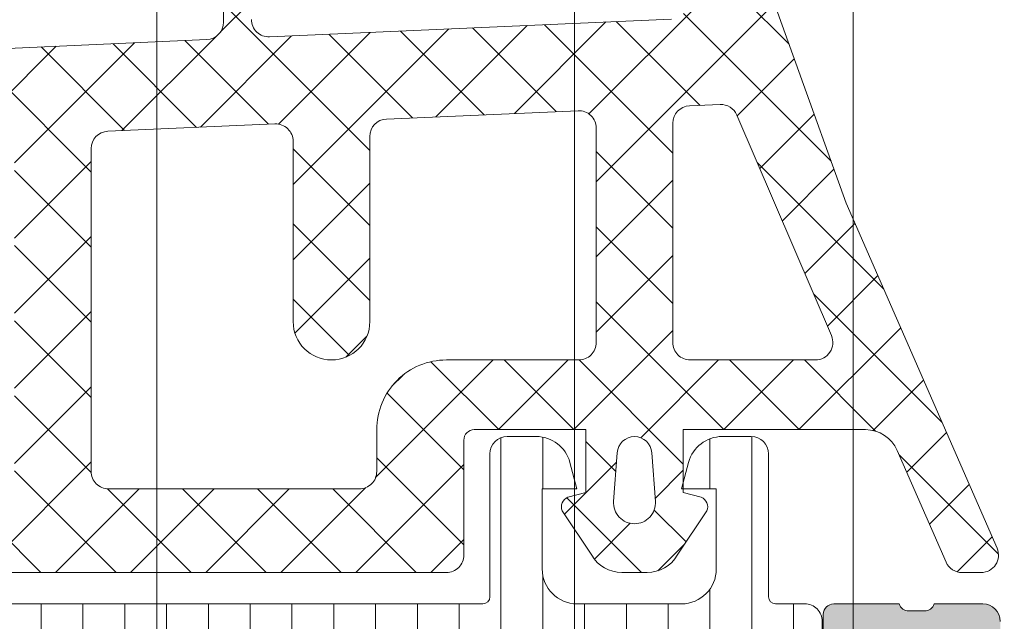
# Model space of a CAD drawing. Header units: millimetres. Extents: x 213386 to 506888, y 183055 to 450952.
# Tile 399 of 656: x 399566 to 399594, y 296810 to 296827. Entities that reach past the tile are written whole.
import ezdxf

# ---------------------------------------------------------------- set-up
doc = ezdxf.new("R2010")
doc.units = ezdxf.units.MM
doc.layers.add('FASÁDA DETAILNÍ', color=255, linetype='Continuous', lineweight=0)

msp = doc.modelspace()

# ---------------------------------------------------------------- hatches: boundary and pattern name
at = {"layer": 'FASÁDA DETAILNÍ'}
h = msp.add_hatch(color=256, dxfattribs=at)
edge = h.paths.add_edge_path()
edge.add_arc((399603.9562517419, 296855.205550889), 0.5000674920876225, 0.007732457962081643, 89.99226754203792)
edge.add_line((399603.9563192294, 296855.7056183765), (399599.9563192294, 296855.7056183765))
edge.add_arc((399599.9563867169, 296855.205550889), 0.5000674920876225, 90.00773245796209, 179.9922675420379)
edge.add_line((399599.4563192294, 296855.2056183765), (399599.4563192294, 296853.9055695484))
edge.add_arc((399599.9563561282, 296853.9056064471), 0.5000369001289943, 180.0042279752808, 269.9957720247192)
edge.add_line((399599.9563192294, 296853.4055695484), (399600.4563192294, 296853.4055695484))
edge.add_line((399600.4563192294, 296853.4055695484), (399600.4563192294, 296854.4055695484))
edge.add_line((399600.4563192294, 296854.4055695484), (399601.9563192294, 296854.4055695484))
edge.add_arc((399601.9563562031, 296853.4056065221), 0.9999630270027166, -0.0021185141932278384, 90.00211851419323, ccw=False)
edge.add_line((399602.9563192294, 296853.4055695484), (399602.9563192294, 296849.4055695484))
edge.add_arc((399601.9562423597, 296849.4056464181), 1.000076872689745, 270.00440397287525, 359.9955960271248, ccw=False)
edge.add_line((399601.9563192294, 296848.4055695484), (399600.4563192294, 296848.4055695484))
edge.add_line((399600.4563192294, 296848.4055695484), (399600.4563192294, 296849.4055695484))
edge.add_line((399600.4563192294, 296849.4055695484), (399599.9563192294, 296849.4055695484))
edge.add_arc((399599.9562617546, 296848.9056270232), 0.4999425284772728, 89.99341311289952, 180.0065868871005)
edge.add_line((399599.4563192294, 296848.9055695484), (399599.4563192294, 296846.1055817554))
edge.add_arc((399599.9563192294, 296846.1055817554), 0.5, 180, 270)
edge.add_line((399599.9563192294, 296845.6055817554), (399600.1563192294, 296845.6055817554))
edge.add_arc((399600.1563192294, 296846.1055817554), 0.5, 270, 360)
edge.add_line((399600.6563192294, 296846.1055817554), (399600.6563192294, 296846.6055817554))
edge.add_arc((399601.1563543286, 296846.6055466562), 0.5000351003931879, 90.00402178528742, 179.9959782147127, ccw=False)
edge.add_line((399601.1563192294, 296847.1055817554), (399601.9563222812, 296847.1055817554))
edge.add_arc((399601.9563057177, 296846.6055651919), 0.5000165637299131, 0.0018979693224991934, 89.99810203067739, ccw=False)
edge.add_line((399602.4563222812, 296846.6055817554), (399602.4563222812, 296815.305587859))
edge.add_line((399602.4563222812, 296815.305587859), (399602.0239256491, 296809.2671302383))
edge.add_arc((399601.0247059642, 296809.3055862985), 0.9999594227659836, 270, 357.7959971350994, ccw=False)
edge.add_line((399601.0247059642, 296808.3056268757), (399594.3562537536, 296808.3056268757))
edge.add_arc((399594.3562537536, 296808.8056268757), 0.5, 180, 270, ccw=False)
edge.add_line((399593.8562537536, 296808.8056268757), (399593.8562537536, 296809.7056268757))
edge.add_arc((399593.3562537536, 296809.7056268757), 0.5, 0, 90)
edge.add_line((399593.3562537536, 296810.2056268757), (399591.9562522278, 296810.2056268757))
edge.add_arc((399591.6887316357, 296810.2844633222), 0.2788950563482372, 268.83541063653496, 343.58012358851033, ccw=False)
edge.add_line((399591.6830632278, 296810.0056258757), (399591.2294692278, 296810.0056258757))
edge.add_arc((399591.2238085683, 296810.2844939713), 0.2789255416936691, 196.424594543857, 271.16287006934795, ccw=False)
edge.add_line((399590.9562652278, 296810.2056268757), (399589.0762542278, 296810.2056268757))
edge.add_arc((399589.0762542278, 296809.9056268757), 0.2999999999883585, 90, 180)
edge.add_line((399588.7762542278, 296809.9056268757), (399588.7762542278, 296808.9256525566))
edge.add_arc((399589.0762542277, 296808.9256525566), 0.2999999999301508, 180, 270.0000000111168)
edge.add_line((399589.0762542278, 296808.6256525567), (399591.8362522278, 296808.6256525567))
edge.add_arc((399591.8362522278, 296808.5056525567), 0.1199999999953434, 0, 90, ccw=False)
edge.add_line((399591.9562522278, 296808.5056525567), (399591.9562522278, 296804.2056268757))
edge.add_arc((399591.4562522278, 296804.2056268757), 0.5, -90, 0, ccw=False)
edge.add_line((399591.4562522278, 296803.7056268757), (399590.7562522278, 296803.7056268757))
edge.add_line((399590.7562522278, 296803.7056268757), (399588.3634319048, 296805.0871223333))
edge.add_arc((399588.2943720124, 296804.9675070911), 0.1381197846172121, 59.99999999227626, 180.0000000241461)
edge.add_line((399588.1562522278, 296804.967507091), (399588.1562522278, 296801.2056268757))
edge.add_arc((399586.1562522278, 296801.2056268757), 2, -90, 0, ccw=False)
edge.add_line((399586.1562522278, 296799.2056268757), (399585.5882568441, 296799.2056268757))
edge.add_arc((399585.5882568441, 296798.7056268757), 0.5, 90, 124.4790717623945)
edge.add_arc((399588.135730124, 296794.9961282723), 4.999999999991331, 124.4790717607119, 174.6507719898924)
edge.add_arc((399583.2943788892, 296795.4437466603), 0.1381197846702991, 172.2975624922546, 299.9999999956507)
edge.add_line((399583.3634387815, 296795.324131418), (399585.7562591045, 296796.7056268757))
edge.add_line((399585.7562591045, 296796.7056268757), (399586.4562591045, 296796.7056268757))
edge.add_arc((399586.4562591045, 296796.2056268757), 0.5, 0, 90, ccw=False)
edge.add_line((399586.9562591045, 296796.2056268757), (399586.9562591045, 296791.9056011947))
edge.add_arc((399586.8362591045, 296791.9056011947), 0.1199999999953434, -90, 0, ccw=False)
edge.add_line((399586.8362591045, 296791.7856011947), (399584.0762611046, 296791.7856011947))
edge.add_arc((399584.0762611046, 296791.4856011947), 0.3000000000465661, 90, 179.9999999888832)
edge.add_line((399583.7762611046, 296791.4856011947), (399583.7762611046, 296790.5056268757))
edge.add_arc((399584.0762611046, 296790.5056268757), 0.2999999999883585, 180, 270)
edge.add_line((399584.0762611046, 296790.2056268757), (399585.9562721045, 296790.2056268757))
edge.add_arc((399586.223815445, 296790.12675978), 0.2789255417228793, 88.83712991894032, 163.5754054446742, ccw=False)
edge.add_line((399586.2294761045, 296790.4056278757), (399586.6830701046, 296790.4056278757))
edge.add_arc((399586.6887385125, 296790.1267904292), 0.2788950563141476, 16.41987641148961, 91.16458936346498, ccw=False)
edge.add_line((399586.9562591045, 296790.2056268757), (399589.9563175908, 296790.2056268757))
edge.add_line((399589.9563175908, 296790.2056268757), (399590.6564204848, 296790.9056992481))
edge.add_line((399590.6564204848, 296790.9056992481), (399590.6564204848, 296791.5057053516))
edge.add_line((399590.6564204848, 296791.5057053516), (399589.0564143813, 296791.5057053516))
edge.add_arc((399589.0564238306, 296792.0057148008), 0.5000094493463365, 180.0010827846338, 269.9989172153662, ccw=False)
edge.add_line((399588.5564143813, 296792.0057053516), (399588.5564143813, 296792.4011334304))
edge.add_arc((399589.0564143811, 296792.4011334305), 0.499999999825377, 165.000000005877, 180.0000000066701, ccw=False)
edge.add_line((399588.5734514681, 296792.5305429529), (399588.9576602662, 296793.9644297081))
edge.add_arc((399589.9235860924, 296793.7056106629), 0.9999999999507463, 89.99999999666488, 164.9999999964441, ccw=False)
edge.add_line((399589.9235860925, 296794.7056106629), (399595.6564082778, 296794.7056106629))
edge.add_line((399595.6564082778, 296794.7056106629), (399595.6564082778, 296791.5057053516))
edge.add_line((399595.6564082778, 296791.5057053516), (399594.8564204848, 296791.5057053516))
edge.add_line((399594.8564204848, 296791.5057053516), (399594.8564204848, 296790.9056992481))
edge.add_line((399594.8564204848, 296790.9056992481), (399596.0688533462, 296790.2057175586))
edge.add_line((399596.0688533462, 296790.2057175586), (399597.1564082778, 296790.2057175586))
edge.add_line((399597.1564082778, 296790.2057175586), (399597.1564082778, 296805.2056268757))
edge.add_arc((399597.6564082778, 296805.2056268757), 0.5, 90, 180, ccw=False)
edge.add_line((399597.6564082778, 296805.7056268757), (399603.4563192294, 296805.7056268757))
edge.add_arc((399603.4563192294, 296806.7056268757), 1, 270, 360)
edge.add_line((399604.4563192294, 296806.7056268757), (399604.4563192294, 296855.2056183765))
edge = h.paths.add_edge_path(flags=16)
edge.add_line((399594.8564204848, 296796.305610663), (399590.4564204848, 296796.305610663))
edge.add_arc((399590.4564204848, 296796.805610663), 0.5, 180, 270, ccw=False)
edge.add_line((399589.9564204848, 296796.805610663), (399589.9564204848, 296801.2056106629))
edge.add_arc((399590.4564204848, 296801.2056106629), 0.5, 90, 180, ccw=False)
edge.add_line((399590.4564204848, 296801.7056106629), (399594.8564204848, 296801.7056106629))
edge.add_arc((399594.8564204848, 296801.2056106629), 0.5, 0, 90, ccw=False)
edge.add_line((399595.3564204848, 296801.2056106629), (399595.3564204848, 296796.805610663))
edge.add_arc((399594.8564204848, 296796.805610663), 0.5, -90, 0, ccw=False)
h = msp.add_hatch(dxfattribs=at)
h.set_pattern_fill('ANSI37', color=256, scale=0.48, angle=180, style=0)
h.set_pattern_definition([(225, (399579.4563192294, 296815.2056183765), (1.077630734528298, -1.077630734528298), []), (315, (399579.4563192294, 296815.2056183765), (1.077630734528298, 1.077630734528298), [])])
edge = h.paths.add_edge_path(flags=16)
edge.add_line((399582.8575962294, 296814.5413243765), (399582.7578522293, 296813.1484703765))
edge.add_arc((399583.3563191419, 296813.1056128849), 0.5999995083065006, 175.9039194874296, 270.0000083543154)
edge.add_arc((399583.3563193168, 296813.1056128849), 0.5999995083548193, 269.9999916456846, 364.0960805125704)
edge.add_line((399583.9547862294, 296813.1484703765), (399583.8550422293, 296814.5413243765))
edge.add_arc((399583.3563192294, 296814.5056099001), 0.5000001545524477, 4.09606439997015, 175.9039356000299)
edge = h.paths.add_edge_path(flags=16)
edge.add_arc((399584.9563158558, 296817.705618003), 0.4999996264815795, 179.9999571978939, 270.0000428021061)
edge.add_line((399584.9563162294, 296817.2056183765), (399588.5500012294, 296817.2056183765))
edge.add_arc((399588.5500012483, 296817.7056187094), 0.5000003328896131, 269.9999978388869, 383.2180266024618)
edge.add_line((399589.0095072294, 296817.9027343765), (399586.2936292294, 296824.2338363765))
edge.add_arc((399585.8341238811, 296824.0367204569), 0.4999998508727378, 23.21808178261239, 92.50011063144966)
edge.add_line((399585.8123132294, 296824.5362443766), (399584.9345062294, 296824.4979183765))
edge.add_arc((399584.9563157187, 296823.998394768), 0.4999994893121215, 92.49997911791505, 180.0000448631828)
edge.add_line((399584.4563162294, 296823.9983943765), (399584.4563162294, 296817.7056183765))
edge = h.paths.add_edge_path(flags=16)
edge.add_line((399559.4023972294, 296823.1137803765), (399555.2537272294, 296814.2169273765))
edge.add_arc((399555.7068809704, 296814.0056182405), 0.4999998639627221, 154.9999920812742, 270.0000296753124)
edge.add_line((399555.7068812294, 296813.5056183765), (399565.0563162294, 296813.5056183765))
edge.add_arc((399565.0563166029, 296814.005618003), 0.4999996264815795, 269.9999571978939, 360.0000428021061)
edge.add_line((399565.5563162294, 296814.0056183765), (399565.5563162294, 296823.1295413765))
edge.add_arc((399565.0563161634, 296823.1295412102), 0.5000000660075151, 1.904982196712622e-05, 92.50002723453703)
edge.add_line((399565.0345062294, 296823.6290653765), (399559.8337422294, 296823.4019953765))
edge.add_arc((399559.8555519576, 296822.9024699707), 0.5000012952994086, 92.4999974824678, 154.999908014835)
edge = h.paths.add_edge_path(flags=16)
edge.add_arc((399568.2563158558, 296814.005618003), 0.4999996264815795, 179.9999571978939, 270.0000428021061)
edge.add_line((399568.2563162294, 296813.5056183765), (399575.4563162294, 296813.5056183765))
edge.add_arc((399575.4563166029, 296814.005618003), 0.4999996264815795, 269.9999571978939, 360.0000428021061)
edge.add_line((399575.9563162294, 296814.0056183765), (399575.9563162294, 296815.2056183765))
edge.add_arc((399577.9563147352, 296815.2056198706), 1.99999850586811, 89.99995719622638, 180.0000428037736, ccw=False)
edge.add_line((399577.9563162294, 296817.2056183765), (399581.7563162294, 296817.2056183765))
edge.add_arc((399581.7563166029, 296817.705618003), 0.4999996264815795, 269.9999571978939, 360.0000428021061)
edge.add_line((399582.2563162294, 296817.7056183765), (399582.2563162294, 296823.8586793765))
edge.add_arc((399581.7563161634, 296823.8586792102), 0.5000000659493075, 1.905649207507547e-05, 92.5000272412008)
edge.add_line((399581.7345062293, 296824.3582033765), (399576.2345062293, 296824.1180683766))
edge.add_arc((399576.2563157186, 296823.618544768), 0.4999994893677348, 92.49997911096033, 180.0000448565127)
edge.add_line((399575.7563162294, 296823.6185443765), (399575.7563162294, 296818.3056183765))
edge.add_arc((399574.6563162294, 296818.3056183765), 1.099999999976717, -180, 0, ccw=False)
edge.add_line((399573.5563162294, 296818.3056183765), (399573.5563162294, 296823.4788293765))
edge.add_arc((399573.0563161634, 296823.4788292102), 0.5000000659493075, 1.905649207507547e-05, 92.5000272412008)
edge.add_line((399573.0345062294, 296823.9783533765), (399568.2345062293, 296823.7687803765))
edge.add_arc((399568.2563157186, 296823.269256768), 0.4999994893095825, 92.49997911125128, 180.0000448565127)
edge.add_line((399567.7563162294, 296823.2692563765), (399567.7563162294, 296814.0056183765))
edge = h.paths.add_edge_path()
edge.add_line((399553.0432632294, 296815.3920753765), (399557.1411122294, 296824.1799413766))
edge.add_ellipse((399559.8600375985, 296822.9120838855), major_axis=(-3.000002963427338, 0), ratio=1, start_angle=272.5000588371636, end_angle=334.9999693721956, ccw=False)
edge.add_line((399559.7291762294, 296825.9092313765), (399560.3781262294, 296825.9375653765))
edge.add_ellipse((399560.35631674, 296826.4370889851), major_axis=(-0.4999994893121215, 0), ratio=1, start_angle=92.49997911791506, end_angle=180.0000448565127)
edge.add_line((399560.8563162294, 296826.4370893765), (399560.8563162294, 296827.4056183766))
edge.add_ellipse((399560.9563161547, 296827.4056184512), major_axis=(-0.09999992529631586, 0), ratio=1, start_angle=-90.00004278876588, end_angle=4.278876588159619e-05, ccw=False)
edge.add_line((399560.9563162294, 296827.5056183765), (399561.5563162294, 296827.5056183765))
edge.add_ellipse((399561.5563163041, 296827.4056184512), major_axis=(-0.09999992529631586, 0), ratio=1, start_angle=179.9999572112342, end_angle=270.0000427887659, ccw=False)
edge.add_line((399561.6563162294, 296827.4056183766), (399561.6563162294, 296826.5025803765))
edge.add_ellipse((399562.1563162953, 296826.5025805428), major_axis=(-0.5000000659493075, 0), ratio=1, start_angle=1.905649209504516e-05, end_angle=92.50002724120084)
edge.add_line((399562.1781262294, 296826.0030563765), (399571.0784202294, 296826.3968943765))
edge.add_ellipse((399571.0563161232, 296826.8964056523), major_axis=(-0.5000001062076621, 0), ratio=1, start_angle=92.53376922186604, end_angle=180.0000829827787)
edge.add_line((399571.5563162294, 296826.8964063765), (399571.5563162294, 296827.5056183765))
edge.add_ellipse((399571.6563161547, 296827.5056184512), major_axis=(-0.09999992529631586, 0), ratio=1, start_angle=-90.00004278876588, end_angle=4.278876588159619e-05, ccw=False)
edge.add_line((399571.6563162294, 296827.6056183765), (399572.2563162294, 296827.6056183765))
edge.add_ellipse((399572.2563163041, 296827.5056184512), major_axis=(-0.0999999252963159, 0), ratio=1, start_angle=179.9999572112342, end_angle=270.0000428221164, ccw=False)
edge.add_line((399572.3563162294, 296827.5056183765), (399572.3563162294, 296826.9760563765))
edge.add_ellipse((399572.8563167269, 296826.9760560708), major_axis=(-0.5000004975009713, 0), ratio=1, start_angle=-3.503803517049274e-05, end_angle=92.53369799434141)
edge.add_line((399572.8784202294, 296826.4765443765), (399584.4186452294, 296826.9872003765))
edge.add_ellipse((399584.3968356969, 296827.4867249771), major_axis=(-0.50000048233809, 0), ratio=1, start_angle=92.49997909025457, end_angle=183.2170573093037)
edge.add_line((399584.8960482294, 296827.5147843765), (399584.6074852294, 296832.6485273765))
edge.add_ellipse((399584.1970672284, 296832.532971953), major_axis=(-0.4263754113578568, 0), ratio=1, start_angle=195.7248544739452, end_angle=339.2410276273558)
edge.add_line((399583.7983722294, 296832.6840953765), (399583.7996122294, 296832.4514923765))
edge.add_line((399583.7996122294, 296832.4514923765), (399584.0977502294, 296830.5689133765))
edge.add_line((399584.0977502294, 296830.5689133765), (399583.6973242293, 296827.7196283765))
edge.add_ellipse((399583.4002436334, 296827.7613789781), major_axis=(-0.2999999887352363, 0), ratio=1, start_angle=55.402253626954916, end_angle=172.0002559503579, ccw=False)
edge.add_ellipse((399584.9333570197, 296829.9839500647), major_axis=(-3.000047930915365, 0), ratio=1, start_angle=-18.008424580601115, end_angle=55.40235871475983, ccw=False)
edge.add_line((399582.0802782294, 296830.9114353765), (399582.7138542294, 296833.1663263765))
edge.add_ellipse((399583.4890667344, 296833.005396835), major_axis=(-0.791740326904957, 0), ratio=1, start_angle=276.79834625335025, end_angle=348.2723102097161, ccw=False)
edge.add_line((399583.3953442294, 296833.7915703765), (399584.4535542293, 296833.7927913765))
edge.add_ellipse((399584.3244299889, 296832.6137051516), major_axis=(-1.18613548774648, 0), ratio=1, start_angle=198.6555764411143, end_angle=263.7503218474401, ccw=False)
edge.add_line((399585.4482442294, 296832.9931243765), (399586.5425772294, 296829.7517843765))
edge.add_line((399586.5425772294, 296829.7517843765), (399589.4323552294, 296821.7019893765))
edge.add_line((399589.4323552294, 296821.7019893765), (399593.7651642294, 296811.8041123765))
edge.add_ellipse((399593.3061552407, 296811.6058423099), major_axis=(-0.5000002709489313, 0), ratio=1, start_angle=90.06657637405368, end_angle=203.362049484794, ccw=False)
edge.add_line((399593.3067362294, 296811.1058423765), (399592.7600352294, 296811.1052073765))
edge.add_ellipse((399592.7594549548, 296811.6052074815), major_axis=(-0.5000004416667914, 0), ratio=1, start_angle=23.920824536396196, end_angle=90.06649452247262, ccw=False)
edge.add_line((399592.3024012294, 296811.4024703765), (399590.9006452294, 296814.6064733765))
edge.add_ellipse((399589.9845041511, 296814.2056190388), major_axis=(-0.9999993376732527, 0), ratio=1, start_angle=203.6316147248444, end_angle=270.000052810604)
edge.add_line((399589.9845032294, 296815.2056183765), (399584.7565612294, 296815.2056183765))
edge.add_line((399584.7565612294, 296815.2056183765), (399584.7565522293, 296813.4061393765))
edge.add_line((399584.7565522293, 296813.4061393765), (399585.2713532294, 296813.2681973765))
edge.add_ellipse((399585.1565879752, 296812.9910433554), major_axis=(-0.2999756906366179, 0), ratio=1, start_angle=157.4964333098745, end_angle=247.5062997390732, ccw=False)
edge.add_line((399585.4337222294, 296812.8762303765), (399584.5845552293, 296811.6061033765))
edge.add_ellipse((399583.718691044, 296812.1058241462), major_axis=(-0.9997207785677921, 0), ratio=1, start_angle=89.992388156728, end_angle=150.0092393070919, ccw=False)
edge.add_line((399583.7185582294, 296811.1061033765), (399582.9941972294, 296811.1061343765))
edge.add_ellipse((399582.9944052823, 296812.1058722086), major_axis=(-0.9997378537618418, 0), ratio=1, start_angle=29.991324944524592, end_angle=89.98807632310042, ccw=False)
edge.add_line((399582.1285312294, 296811.6061343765), (399581.2793642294, 296812.8762303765))
edge.add_ellipse((399581.5565117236, 296812.9910422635), major_axis=(-0.2999875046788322, 0), ratio=1, start_angle=-67.50139619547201, end_angle=22.50240615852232, ccw=False)
edge.add_line((399581.4417182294, 296813.2681973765), (399581.9565342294, 296813.4061693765))
edge.add_line((399581.9565342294, 296813.4061693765), (399581.9565422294, 296815.2056183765))
edge.add_line((399581.9565422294, 296815.2056183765), (399578.7563152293, 296815.2056183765))
edge.add_ellipse((399578.7563150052, 296814.9056186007), major_axis=(-0.2999997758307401, 0), ratio=1, start_angle=-90.00004281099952, end_angle=4.279988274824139e-05)
edge.add_line((399578.4563152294, 296814.9056183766), (399578.4563152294, 296811.6056223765))
edge.add_ellipse((399577.9563156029, 296811.605622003), major_axis=(-0.4999996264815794, 0), ratio=1, start_angle=89.99995719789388, end_angle=180.0000428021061, ccw=False)
edge.add_line((399577.9563152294, 296811.1056223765), (399551.0586932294, 296811.1056223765))
edge.add_line((399551.0586932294, 296811.1056223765), (399550.1635752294, 296812.6560143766))
edge.add_ellipse((399550.5965877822, 296812.9060144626), major_axis=(-0.4999999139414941, 0), ratio=1, start_angle=-89.99993664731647, end_angle=30.00001707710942, ccw=False)
edge.add_line((399550.5965872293, 296813.4060143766), (399550.5965872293, 296815.1033853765))
edge.add_line((399550.5965872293, 296815.1033853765), (399552.5901092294, 296815.1033853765))
edge.add_ellipse((399552.590109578, 296815.6033856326), major_axis=(-0.5000002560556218, 0), ratio=1, start_angle=89.99996005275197, end_angle=154.99987141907)
h = msp.add_hatch(dxfattribs=at)
h.set_pattern_fill('ANSI37', color=256, scale=0.48, angle=180, style=0)
h.set_pattern_definition([(225, (399579.4563192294, 296815.2056181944), (1.077630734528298, -1.077630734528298), []), (315, (399579.4563192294, 296815.2056181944), (1.077630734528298, 1.077630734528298), [])])
edge = h.paths.add_edge_path(flags=16)
edge.add_line((399582.8575962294, 296814.5413241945), (399582.7578522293, 296813.1484701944))
edge.add_arc((399583.3563191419, 296813.1056127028), 0.5999995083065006, 175.9039194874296, 270.0000083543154)
edge.add_arc((399583.3563193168, 296813.1056127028), 0.5999995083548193, 269.9999916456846, 364.0960805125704)
edge.add_line((399583.9547862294, 296813.1484701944), (399583.8550422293, 296814.5413241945))
edge.add_arc((399583.3563192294, 296814.505609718), 0.5000001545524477, 4.09606439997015, 175.9039356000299)
edge = h.paths.add_edge_path(flags=16)
edge.add_arc((399584.9563158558, 296817.7056178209), 0.4999996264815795, 179.9999571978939, 270.0000428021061)
edge.add_line((399584.9563162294, 296817.2056181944), (399588.5500012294, 296817.2056181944))
edge.add_arc((399588.5500012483, 296817.7056185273), 0.5000003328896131, 269.9999978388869, 383.2180266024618)
edge.add_line((399589.0095072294, 296817.9027341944), (399586.2936292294, 296824.2338361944))
edge.add_arc((399585.8341238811, 296824.0367202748), 0.4999998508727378, 23.21808178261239, 92.50011063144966)
edge.add_line((399585.8123132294, 296824.5362441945), (399584.9345062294, 296824.4979181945))
edge.add_arc((399584.9563157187, 296823.9983945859), 0.4999994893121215, 92.49997911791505, 180.0000448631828)
edge.add_line((399584.4563162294, 296823.9983941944), (399584.4563162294, 296817.7056181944))
edge = h.paths.add_edge_path(flags=16)
edge.add_line((399559.4023972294, 296823.1137801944), (399555.2537272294, 296814.2169271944))
edge.add_arc((399555.7068809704, 296814.0056180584), 0.4999998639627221, 154.9999920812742, 270.0000296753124)
edge.add_line((399555.7068812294, 296813.5056181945), (399565.0563162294, 296813.5056181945))
edge.add_arc((399565.0563166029, 296814.0056178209), 0.4999996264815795, 269.9999571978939, 360.0000428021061)
edge.add_line((399565.5563162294, 296814.0056181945), (399565.5563162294, 296823.1295411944))
edge.add_arc((399565.0563161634, 296823.1295410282), 0.5000000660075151, 1.904982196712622e-05, 92.50002723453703)
edge.add_line((399565.0345062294, 296823.6290651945), (399559.8337422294, 296823.4019951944))
edge.add_arc((399559.8555519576, 296822.9024697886), 0.5000012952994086, 92.4999974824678, 154.999908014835)
edge = h.paths.add_edge_path(flags=16)
edge.add_arc((399568.2563158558, 296814.0056178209), 0.4999996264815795, 179.9999571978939, 270.0000428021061)
edge.add_line((399568.2563162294, 296813.5056181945), (399575.4563162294, 296813.5056181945))
edge.add_arc((399575.4563166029, 296814.0056178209), 0.4999996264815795, 269.9999571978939, 360.0000428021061)
edge.add_line((399575.9563162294, 296814.0056181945), (399575.9563162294, 296815.2056181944))
edge.add_arc((399577.9563147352, 296815.2056196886), 1.99999850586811, 89.99995719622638, 180.0000428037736, ccw=False)
edge.add_line((399577.9563162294, 296817.2056181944), (399581.7563162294, 296817.2056181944))
edge.add_arc((399581.7563166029, 296817.7056178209), 0.4999996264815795, 269.9999571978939, 360.0000428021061)
edge.add_line((399582.2563162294, 296817.7056181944), (399582.2563162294, 296823.8586791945))
edge.add_arc((399581.7563161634, 296823.8586790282), 0.5000000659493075, 1.905649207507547e-05, 92.5000272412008)
edge.add_line((399581.7345062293, 296824.3582031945), (399576.2345062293, 296824.1180681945))
edge.add_arc((399576.2563157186, 296823.6185445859), 0.4999994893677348, 92.49997911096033, 180.0000448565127)
edge.add_line((399575.7563162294, 296823.6185441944), (399575.7563162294, 296818.3056181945))
edge.add_arc((399574.6563162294, 296818.3056181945), 1.099999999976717, -180, 0, ccw=False)
edge.add_line((399573.5563162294, 296818.3056181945), (399573.5563162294, 296823.4788291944))
edge.add_arc((399573.0563161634, 296823.4788290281), 0.5000000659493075, 1.905649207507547e-05, 92.5000272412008)
edge.add_line((399573.0345062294, 296823.9783531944), (399568.2345062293, 296823.7687801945))
edge.add_arc((399568.2563157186, 296823.2692565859), 0.4999994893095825, 92.49997911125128, 180.0000448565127)
edge.add_line((399567.7563162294, 296823.2692561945), (399567.7563162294, 296814.0056181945))
edge = h.paths.add_edge_path()
edge.add_line((399553.0432632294, 296815.3920751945), (399557.1411122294, 296824.1799411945))
edge.add_ellipse((399559.8600375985, 296822.9120837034), major_axis=(-3.000002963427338, 0), ratio=1, start_angle=272.5000588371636, end_angle=334.9999693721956, ccw=False)
edge.add_line((399559.7291762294, 296825.9092311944), (399560.3781262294, 296825.9375651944))
edge.add_ellipse((399560.35631674, 296826.437088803), major_axis=(-0.4999994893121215, 0), ratio=1, start_angle=92.49997911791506, end_angle=180.0000448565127)
edge.add_line((399560.8563162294, 296826.4370891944), (399560.8563162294, 296827.4056181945))
edge.add_ellipse((399560.9563161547, 296827.4056182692), major_axis=(-0.09999992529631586, 0), ratio=1, start_angle=-90.00004278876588, end_angle=4.278876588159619e-05, ccw=False)
edge.add_line((399560.9563162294, 296827.5056181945), (399561.5563162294, 296827.5056181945))
edge.add_ellipse((399561.5563163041, 296827.4056182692), major_axis=(-0.09999992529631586, 0), ratio=1, start_angle=179.9999572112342, end_angle=270.0000427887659, ccw=False)
edge.add_line((399561.6563162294, 296827.4056181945), (399561.6563162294, 296826.5025801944))
edge.add_ellipse((399562.1563162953, 296826.5025803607), major_axis=(-0.5000000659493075, 0), ratio=1, start_angle=1.905649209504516e-05, end_angle=92.50002724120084)
edge.add_line((399562.1781262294, 296826.0030561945), (399571.0784202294, 296826.3968941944))
edge.add_ellipse((399571.0563161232, 296826.8964054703), major_axis=(-0.5000001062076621, 0), ratio=1, start_angle=92.53376922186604, end_angle=180.0000829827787)
edge.add_line((399571.5563162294, 296826.8964061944), (399571.5563162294, 296827.5056181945))
edge.add_ellipse((399571.6563161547, 296827.5056182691), major_axis=(-0.09999992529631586, 0), ratio=1, start_angle=-90.00004278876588, end_angle=4.278876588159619e-05, ccw=False)
edge.add_line((399571.6563162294, 296827.6056181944), (399572.2563162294, 296827.6056181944))
edge.add_ellipse((399572.2563163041, 296827.5056182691), major_axis=(-0.0999999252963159, 0), ratio=1, start_angle=179.9999572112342, end_angle=270.0000428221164, ccw=False)
edge.add_line((399572.3563162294, 296827.5056181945), (399572.3563162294, 296826.9760561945))
edge.add_ellipse((399572.8563167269, 296826.9760558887), major_axis=(-0.5000004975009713, 0), ratio=1, start_angle=-3.503803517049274e-05, end_angle=92.53369799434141)
edge.add_line((399572.8784202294, 296826.4765441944), (399584.4186452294, 296826.9872001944))
edge.add_ellipse((399584.3968356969, 296827.4867247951), major_axis=(-0.50000048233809, 0), ratio=1, start_angle=92.49997909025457, end_angle=183.2170573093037)
edge.add_line((399584.8960482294, 296827.5147841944), (399584.6074852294, 296832.6485271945))
edge.add_ellipse((399584.1970672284, 296832.5329717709), major_axis=(-0.4263754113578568, 0), ratio=1, start_angle=195.7248544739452, end_angle=339.2410276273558)
edge.add_line((399583.7983722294, 296832.6840951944), (399583.7996122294, 296832.4514921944))
edge.add_line((399583.7996122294, 296832.4514921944), (399584.0977502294, 296830.5689131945))
edge.add_line((399584.0977502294, 296830.5689131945), (399583.6973242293, 296827.7196281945))
edge.add_ellipse((399583.4002436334, 296827.7613787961), major_axis=(-0.2999999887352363, 0), ratio=1, start_angle=55.402253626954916, end_angle=172.0002559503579, ccw=False)
edge.add_ellipse((399584.9333570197, 296829.9839498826), major_axis=(-3.000047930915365, 0), ratio=1, start_angle=-18.008424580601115, end_angle=55.40235871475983, ccw=False)
edge.add_line((399582.0802782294, 296830.9114351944), (399582.7138542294, 296833.1663261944))
edge.add_ellipse((399583.4890667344, 296833.005396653), major_axis=(-0.791740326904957, 0), ratio=1, start_angle=276.79834625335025, end_angle=348.2723102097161, ccw=False)
edge.add_line((399583.3953442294, 296833.7915701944), (399584.4535542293, 296833.7927911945))
edge.add_ellipse((399584.3244299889, 296832.6137049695), major_axis=(-1.18613548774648, 0), ratio=1, start_angle=198.6555764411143, end_angle=263.7503218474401, ccw=False)
edge.add_line((399585.4482442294, 296832.9931241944), (399586.5425772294, 296829.7517841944))
edge.add_line((399586.5425772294, 296829.7517841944), (399589.4323552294, 296821.7019891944))
edge.add_line((399589.4323552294, 296821.7019891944), (399593.7651642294, 296811.8041121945))
edge.add_ellipse((399593.3061552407, 296811.6058421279), major_axis=(-0.5000002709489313, 0), ratio=1, start_angle=90.06657637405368, end_angle=203.362049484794, ccw=False)
edge.add_line((399593.3067362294, 296811.1058421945), (399592.7600352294, 296811.1052071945))
edge.add_ellipse((399592.7594549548, 296811.6052072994), major_axis=(-0.5000004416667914, 0), ratio=1, start_angle=23.920824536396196, end_angle=90.06649452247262, ccw=False)
edge.add_line((399592.3024012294, 296811.4024701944), (399590.9006452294, 296814.6064731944))
edge.add_ellipse((399589.9845041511, 296814.2056188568), major_axis=(-0.9999993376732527, 0), ratio=1, start_angle=203.6316147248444, end_angle=270.000052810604)
edge.add_line((399589.9845032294, 296815.2056181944), (399584.7565612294, 296815.2056181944))
edge.add_line((399584.7565612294, 296815.2056181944), (399584.7565522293, 296813.4061391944))
edge.add_line((399584.7565522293, 296813.4061391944), (399585.2713532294, 296813.2681971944))
edge.add_ellipse((399585.1565879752, 296812.9910431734), major_axis=(-0.2999756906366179, 0), ratio=1, start_angle=157.4964333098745, end_angle=247.5062997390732, ccw=False)
edge.add_line((399585.4337222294, 296812.8762301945), (399584.5845552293, 296811.6061031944))
edge.add_ellipse((399583.718691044, 296812.1058239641), major_axis=(-0.9997207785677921, 0), ratio=1, start_angle=89.992388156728, end_angle=150.0092393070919, ccw=False)
edge.add_line((399583.7185582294, 296811.1061031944), (399582.9941972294, 296811.1061341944))
edge.add_ellipse((399582.9944052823, 296812.1058720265), major_axis=(-0.9997378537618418, 0), ratio=1, start_angle=29.991324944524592, end_angle=89.98807632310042, ccw=False)
edge.add_line((399582.1285312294, 296811.6061341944), (399581.2793642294, 296812.8762301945))
edge.add_ellipse((399581.5565117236, 296812.9910420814), major_axis=(-0.2999875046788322, 0), ratio=1, start_angle=-67.50139619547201, end_angle=22.50240615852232, ccw=False)
edge.add_line((399581.4417182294, 296813.2681971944), (399581.9565342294, 296813.4061691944))
edge.add_line((399581.9565342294, 296813.4061691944), (399581.9565422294, 296815.2056181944))
edge.add_line((399581.9565422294, 296815.2056181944), (399578.7563152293, 296815.2056181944))
edge.add_ellipse((399578.7563150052, 296814.9056184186), major_axis=(-0.2999997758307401, 0), ratio=1, start_angle=-90.00004281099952, end_angle=4.279988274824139e-05)
edge.add_line((399578.4563152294, 296814.9056181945), (399578.4563152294, 296811.6056221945))
edge.add_ellipse((399577.9563156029, 296811.605621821), major_axis=(-0.4999996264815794, 0), ratio=1, start_angle=89.99995719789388, end_angle=180.0000428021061, ccw=False)
edge.add_line((399577.9563152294, 296811.1056221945), (399551.0586932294, 296811.1056221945))
edge.add_line((399551.0586932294, 296811.1056221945), (399550.1635752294, 296812.6560141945))
edge.add_ellipse((399550.5965877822, 296812.9060142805), major_axis=(-0.4999999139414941, 0), ratio=1, start_angle=-89.99993664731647, end_angle=30.00001707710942, ccw=False)
edge.add_line((399550.5965872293, 296813.4060141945), (399550.5965872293, 296815.1033851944))
edge.add_line((399550.5965872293, 296815.1033851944), (399552.5901092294, 296815.1033851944))
edge.add_ellipse((399552.590109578, 296815.6033854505), major_axis=(-0.5000002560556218, 0), ratio=1, start_angle=89.99996005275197, end_angle=154.99987141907)
h = msp.add_hatch(dxfattribs=at)
h.set_pattern_fill('LINIE', color=256, scale=1.2, angle=90, style=0)
h.set_pattern_definition([(90, (397979.9212210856, 280090.0810739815), (-1.2, 7.347638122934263e-17), [])])
edge = h.paths.add_edge_path()
edge.add_arc((399589.0462359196, 296808.89642871), 0.2999999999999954, -179.99792470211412, -89.99792470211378, ccw=False)
edge.add_line((399588.7462359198, 296808.8964178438), (399588.7462072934, 296809.7067491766))
edge.add_arc((399588.2462099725, 296809.7067337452), 0.4999973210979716, 0.001768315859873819, 90.0023822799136)
edge.add_line((399588.2461891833, 296810.2067310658), (399587.4051169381, 296810.2080516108))
edge.add_arc((399587.4051169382, 296810.4080516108), 0.1999999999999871, -179.99999999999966, -89.99999999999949, ccw=False)
edge.add_line((399587.2051169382, 296810.4080516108), (399587.2051169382, 296814.5080516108))
edge.add_arc((399586.7051169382, 296814.5080516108), 0.5000000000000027, -5.216109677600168e-13, 89.99999999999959)
edge.add_line((399586.7051169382, 296815.0080516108), (399585.8743677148, 296815.0080516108))
edge.add_arc((399585.8743677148, 296814.0080516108), 0.9999999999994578, 90.00000000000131, 164.9999999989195)
edge.add_line((399584.9084418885, 296814.2668706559), (399584.7051169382, 296813.5080516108))
edge.add_line((399584.7051169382, 296813.5080516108), (399585.7051169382, 296813.5080516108))
edge.add_line((399585.7051169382, 296813.5080516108), (399585.7051169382, 296811.2080516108))
edge.add_arc((399584.7009904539, 296811.2097608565), 1.004127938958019, -89.76591227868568, -0.09753001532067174, ccw=False)
edge.add_line((399584.7050929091, 296810.2056412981), (399581.705214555, 296810.2056412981))
edge.add_arc((399581.7092429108, 296811.2097606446), 1.004127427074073, 180.0975179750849, 269.77014032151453, ccw=False)
edge.add_line((399580.7051169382, 296811.2080516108), (399580.7051169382, 296813.5080516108))
edge.add_line((399580.7051169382, 296813.5080516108), (399581.7051169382, 296813.5080516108))
edge.add_line((399581.7051169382, 296813.5080516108), (399581.5017919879, 296814.2668706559))
edge.add_arc((399580.5358661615, 296814.0080516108), 1.000000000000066, 15.00000000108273, 89.99999999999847)
edge.add_line((399580.5358661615, 296815.0080516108), (399579.7051169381, 296815.0080516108))
edge.add_arc((399579.7051169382, 296814.5080516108), 0.4999999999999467, 89.99999999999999, 180)
edge.add_line((399579.2051169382, 296814.5080516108), (399579.2051169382, 296810.4080516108))
edge.add_arc((399579.0009438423, 296810.4097801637), 0.2041804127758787, -88.8441310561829, -0.4850610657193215, ccw=False)
edge.add_line((399579.0050626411, 296810.2056412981), (399553.1636958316, 296810.2056183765))
edge.add_arc((399553.163711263, 296809.7056210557), 0.4999973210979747, 90.00176831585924, 180.002382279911)
edge.add_line((399552.6637139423, 296809.7056002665), (399552.6637425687, 296808.8952689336))
edge.add_arc((399552.3637425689, 296808.8952580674), 0.299999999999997, -89.9979247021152, 0.0020752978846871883, ccw=False)
edge.add_line((399552.3637534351, 296808.5952580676), (399549.9637550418, 296808.5955030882))
edge.add_arc((399549.9637705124, 296808.095507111), 0.499995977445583, 90.00177281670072, 180.0023777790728)
edge.add_line((399549.4637745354, 296808.0954863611), (399549.4639011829, 296804.6189448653))
edge.add_arc((399550.4537141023, 296804.7612913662), 0.99999607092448, 188.1836833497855, 302.7290913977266)
edge.add_line((399550.9943794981, 296803.9200583), (399553.2779885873, 296805.2386107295))
edge.add_arc((399553.5280042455, 296804.8056070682), 0.5000000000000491, 90.00213520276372, 120.00207189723, ccw=False)
edge.add_line((399553.5279856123, 296805.3056070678), (399587.8822543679, 296805.3066933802))
edge.add_arc((399587.8822719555, 296804.8066933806), 0.5000000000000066, 60.00207869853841, 90.00201539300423, ccw=False)
edge.add_line((399588.1322562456, 296805.2397151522), (399590.4159608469, 296803.9213281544))
edge.add_arc((399590.956565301, 296804.7626003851), 0.9999960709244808, 237.2750591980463, 351.8204672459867)
edge.add_line((399591.9463885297, 296804.6203255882), (399591.9462618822, 296808.0968670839))
edge.add_arc((399591.446265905, 296808.0968516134), 0.4999959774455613, 0.001772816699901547, 90.00237777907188)
edge.add_line((399591.4462451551, 296808.5968475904), (399589.0462467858, 296808.5964287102))
edge = h.paths.add_edge_path(flags=16)
edge.add_line((399564.8551231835, 296808.4061531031), (399564.8551231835, 296807.1061589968))
edge.add_arc((399564.3551268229, 296807.1061553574), 0.4999963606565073, -90.00041704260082, 0.00041704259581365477, ccw=False)
edge.add_line((399564.3551231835, 296806.6061589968), (399555.505129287, 296806.6061589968))
edge.add_arc((399555.5051256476, 296807.1061553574), 0.4999963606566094, -180.000417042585, -89.99958295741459, ccw=False)
edge.add_line((399555.005129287, 296807.1061589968), (399555.005129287, 296808.4061531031))
edge.add_arc((399555.5051292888, 296808.4061696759), 0.5000000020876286, 90.00000020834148, 180.0018991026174, ccw=False)
edge.add_line((399555.505129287, 296808.906169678), (399564.3551231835, 296808.906169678))
edge.add_arc((399564.3551231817, 296808.4061696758), 0.5000000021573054, -0.0018990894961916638, 89.99999978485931, ccw=False)
edge = h.paths.add_edge_path(flags=16)
edge.add_arc((399575.0551292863, 296808.406169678), 0.4999999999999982, -2.2737367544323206e-13, 90.000000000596, ccw=False)
edge.add_line((399575.5551292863, 296808.406169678), (399575.5551292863, 296807.1061589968))
edge.add_arc((399575.0551292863, 296807.1061589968), 0.4999999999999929, -90.00000000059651, -2.8421709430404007e-13, ccw=False)
edge.add_line((399575.0551292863, 296806.6061589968), (399566.3551231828, 296806.6061589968))
edge.add_arc((399566.3551231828, 296807.1061589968), 0.5000000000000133, 180.0000000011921, 269.99999999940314, ccw=False)
edge.add_line((399565.8551231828, 296807.1061589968), (399565.8551231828, 296808.406169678))
edge.add_arc((399566.3551231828, 296808.406169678), 0.5000000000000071, 90.0000000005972, 180.0000000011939, ccw=False)
edge.add_line((399566.3551231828, 296808.906169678), (399575.0551292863, 296808.906169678))
edge = h.paths.add_edge_path(flags=16)
edge.add_arc((399577.055125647, 296807.1061553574), 0.4999963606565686, -180.00041704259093, -89.99958295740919, ccw=False)
edge.add_line((399576.5551292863, 296807.1061589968), (399576.5551292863, 296808.4061531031))
edge.add_arc((399577.0551292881, 296808.4061696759), 0.5000000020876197, 90.00000020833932, 180.0018991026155, ccw=False)
edge.add_line((399577.0551292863, 296808.906169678), (399585.9051384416, 296808.906169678))
edge.add_arc((399585.9051384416, 296808.4061849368), 0.4999847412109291, -6.252776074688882e-13, 90.00000000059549, ccw=False)
edge.add_line((399586.4051231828, 296808.4061849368), (399586.4051231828, 296807.1061742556))
edge.add_arc((399585.905107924, 296807.1061742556), 0.5000152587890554, -90.00000000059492, 1.0800249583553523e-12, ccw=False)
edge.add_line((399585.905107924, 296806.6061589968), (399577.0551292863, 296806.6061589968))

# ---------------------------------------------------------------- linework, layer by layer
for p, q in [((399589.638231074, 284297.1544280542), (399589.6382310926, 307967.1544280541)), ((399589.6382310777, 293752.6545279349), (399589.6382310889, 307967.1544280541)), ((399589.6382310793, 296377.6545368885), (399589.6382310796, 298286.6543378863)), ((399569.6382310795, 296377.6545368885), (399569.6382310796, 296850.3801179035)), ((399569.638231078, 293752.6545279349), (399569.6382310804, 296850.3801179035)), ((399569.6382310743, 284297.1544280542), (399569.6382310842, 296850.3801179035)), ((399581.6382310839, 296850.3801179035), (399581.638231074, 284297.1544280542)), ((399581.6382310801, 296850.3801179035), (399581.6382310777, 293752.6545279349)), ((399581.6382310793, 296850.3801179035), (399581.6382310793, 296377.6545368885)), ((399580.5358661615, 296815.0080516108), (399579.7051169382, 296815.0080516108)), ((399586.7051169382, 296815.0080516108), (399585.8743677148, 296815.0080516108)), ((399579.2051169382, 296814.5080516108), (399579.2051169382, 296810.4080516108)), ((399587.2051169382, 296810.4080516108), (399587.2051169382, 296814.5080516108)), ((399581.7051169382, 296813.5080516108), (399581.5017919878, 296814.2668706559)), ((399584.9084418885, 296814.2668706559), (399584.7051169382, 296813.5080516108)), ((399580.7051169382, 296811.2080516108), (399580.7051169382, 296813.5080516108)), ((399580.7051169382, 296813.5080516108), (399581.7051169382, 296813.5080516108)), ((399584.7051169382, 296813.5080516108), (399585.7051169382, 296813.5080516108)), ((399585.7051169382, 296813.5080516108), (399585.7051169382, 296811.2080516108)), ((399579.0050626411, 296810.2056412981), (399553.1636958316, 296810.2056183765)), ((399584.7050929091, 296810.2056412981), (399581.705214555, 296810.2056412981)), ((399588.2461891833, 296810.2067310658), (399587.4051169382, 296810.2080516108)), ((399588.7462359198, 296808.8964178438), (399588.7462072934, 296809.7067491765))]:
    msp.add_line(p, q, dxfattribs=at)
at = {"layer": 'FASÁDA DETAILNÍ', "extrusion": (0, 0, -1)}
for points in [[(-399586.5425772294, 296829.7517843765), (-399589.4323552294, 296821.7019893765), (-399593.7651642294, 296811.8041123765), (-399593.7651642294, 296811.8041123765, 0.538982), (-399593.3067362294, 296811.1058423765), (-399592.7600352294, 296811.1052073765), (-399592.7600352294, 296811.1052073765, 0.296905), (-399592.3024012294, 296811.4024703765), (-399590.9006452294, 296814.6064733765), (-399590.9006452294, 296814.6064733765, -0.297963), (-399589.9845032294, 296815.2056183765), (-399584.7565612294, 296815.2056183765), (-399584.7565522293, 296813.4061393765), (-399585.2713532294, 296813.2681973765), (-399585.2713532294, 296813.2681973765, 0.414264), (-399585.4337222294, 296812.8762303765), (-399584.5845552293, 296811.6061033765), (-399584.5845552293, 296811.6061033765, 0.268028), (-399583.7185582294, 296811.1061033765), (-399582.9941972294, 296811.1061343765), (-399582.9941972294, 296811.1061343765, 0.267934), (-399582.1285312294, 296811.6061343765), (-399581.2793642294, 296812.8762303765), (-399581.2793642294, 296812.8762303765, 0.414233), (-399581.4417182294, 296813.2681973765), (-399581.9565342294, 296813.4061693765), (-399581.9565422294, 296815.2056183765), (-399578.7563152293, 296815.2056183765), (-399578.7563152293, 296815.2056183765, -0.414214), (-399578.4563152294, 296814.9056183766), (-399578.4563152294, 296811.6056223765), (-399578.4563152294, 296811.6056223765, 0.414214), (-399577.9563152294, 296811.1056223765), (-399551.0586932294, 296811.1056223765)], [(-399586.5425772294, 296829.7517841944), (-399589.4323552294, 296821.7019891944), (-399593.7651642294, 296811.8041121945), (-399593.7651642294, 296811.8041121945, 0.538982), (-399593.3067362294, 296811.1058421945), (-399592.7600352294, 296811.1052071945), (-399592.7600352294, 296811.1052071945, 0.296905), (-399592.3024012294, 296811.4024701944), (-399590.9006452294, 296814.6064731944), (-399590.9006452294, 296814.6064731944, -0.297963), (-399589.9845032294, 296815.2056181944), (-399584.7565612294, 296815.2056181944), (-399584.7565522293, 296813.4061391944), (-399585.2713532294, 296813.2681971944), (-399585.2713532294, 296813.2681971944, 0.414264), (-399585.4337222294, 296812.8762301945), (-399584.5845552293, 296811.6061031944), (-399584.5845552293, 296811.6061031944, 0.268028), (-399583.7185582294, 296811.1061031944), (-399582.9941972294, 296811.1061341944), (-399582.9941972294, 296811.1061341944, 0.267934), (-399582.1285312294, 296811.6061341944), (-399581.2793642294, 296812.8762301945), (-399581.2793642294, 296812.8762301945, 0.414233), (-399581.4417182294, 296813.2681971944), (-399581.9565342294, 296813.4061691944), (-399581.9565422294, 296815.2056181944), (-399578.7563152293, 296815.2056181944), (-399578.7563152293, 296815.2056181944, -0.414214), (-399578.4563152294, 296814.9056181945), (-399578.4563152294, 296811.6056221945), (-399578.4563152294, 296811.6056221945, 0.414214), (-399577.9563152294, 296811.1056221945), (-399551.0586932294, 296811.1056221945)], [(-399561.6563162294, 296827.4056183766), (-399561.6563162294, 296826.5025803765), (-399561.6563162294, 296826.5025803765, -0.427052), (-399562.1781262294, 296826.0030563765), (-399571.0784202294, 296826.3968943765), (-399571.0784202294, 296826.3968943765, -0.40132), (-399571.5563162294, 296826.8964063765), (-399571.5563162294, 296827.5056183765)], [(-399561.6563162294, 296827.4056181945), (-399561.6563162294, 296826.5025801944), (-399561.6563162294, 296826.5025801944, -0.427052), (-399562.1781262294, 296826.0030561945), (-399571.0784202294, 296826.3968941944), (-399571.0784202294, 296826.3968941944, -0.40132), (-399571.5563162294, 296826.8964061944), (-399571.5563162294, 296827.5056181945)], [(-399572.3563162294, 296826.9760563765, -0.427226), (-399572.8784202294, 296826.4765443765), (-399584.4186452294, 296826.9872003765)], [(-399572.3563162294, 296826.9760561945, -0.427226), (-399572.8784202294, 296826.4765441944), (-399584.4186452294, 296826.9872001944)]]:
    msp.add_lwpolyline(points, format="xyb", dxfattribs=at)
at = {"layer": 'FASÁDA DETAILNÍ'}
for points in [[(399567.7563162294, 296814.0056183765, 0.414214), (399568.2563162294, 296813.5056183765), (399575.4563162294, 296813.5056183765), (399575.4563162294, 296813.5056183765, 0.414214), (399575.9563162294, 296814.0056183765), (399575.9563162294, 296815.2056183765), (399575.9563162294, 296815.2056183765, -0.414214), (399577.9563162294, 296817.2056183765), (399581.7563162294, 296817.2056183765), (399581.7563162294, 296817.2056183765, 0.414214), (399582.2563162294, 296817.7056183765), (399582.2563162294, 296823.8586793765), (399582.2563162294, 296823.8586793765, 0.427052), (399581.7345062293, 296824.3582033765), (399576.2345062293, 296824.1180683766), (399576.2345062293, 296824.1180683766, 0.401491), (399575.7563162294, 296823.6185443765), (399575.7563162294, 296818.3056183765), (399575.7563162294, 296818.3056183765, -1), (399573.5563162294, 296818.3056183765), (399573.5563162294, 296823.4788293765), (399573.5563162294, 296823.4788293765, 0.427052), (399573.0345062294, 296823.9783533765), (399568.2345062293, 296823.7687803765), (399568.2345062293, 296823.7687803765, 0.401491), (399567.7563162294, 296823.2692563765), (399567.7563162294, 296814.0056183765)], [(399567.7563162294, 296814.0056181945, 0.414214), (399568.2563162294, 296813.5056181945), (399575.4563162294, 296813.5056181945), (399575.4563162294, 296813.5056181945, 0.414214), (399575.9563162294, 296814.0056181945), (399575.9563162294, 296815.2056181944), (399575.9563162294, 296815.2056181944, -0.414214), (399577.9563162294, 296817.2056181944), (399581.7563162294, 296817.2056181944), (399581.7563162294, 296817.2056181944, 0.414214), (399582.2563162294, 296817.7056181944), (399582.2563162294, 296823.8586791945), (399582.2563162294, 296823.8586791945, 0.427052), (399581.7345062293, 296824.3582031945), (399576.2345062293, 296824.1180681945), (399576.2345062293, 296824.1180681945, 0.401491), (399575.7563162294, 296823.6185441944), (399575.7563162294, 296818.3056181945), (399575.7563162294, 296818.3056181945, -1), (399573.5563162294, 296818.3056181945), (399573.5563162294, 296823.4788291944), (399573.5563162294, 296823.4788291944, 0.427052), (399573.0345062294, 296823.9783531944), (399568.2345062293, 296823.7687801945), (399568.2345062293, 296823.7687801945, 0.401491), (399567.7563162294, 296823.2692561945), (399567.7563162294, 296814.0056181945)], [(399584.4563162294, 296817.7056183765, 0.414214), (399584.9563162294, 296817.2056183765), (399588.5500012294, 296817.2056183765), (399588.5500012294, 296817.2056183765, 0.538546), (399589.0095072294, 296817.9027343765), (399586.2936292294, 296824.2338363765), (399586.2936292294, 296824.2338363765, 0.311858), (399585.8123132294, 296824.5362443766), (399584.9345062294, 296824.4979183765), (399584.9345062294, 296824.4979183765, 0.401491), (399584.4563162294, 296823.9983943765), (399584.4563162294, 296817.7056183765)], [(399584.4563162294, 296817.7056181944, 0.414214), (399584.9563162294, 296817.2056181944), (399588.5500012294, 296817.2056181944), (399588.5500012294, 296817.2056181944, 0.538546), (399589.0095072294, 296817.9027341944), (399586.2936292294, 296824.2338361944), (399586.2936292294, 296824.2338361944, 0.311858), (399585.8123132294, 296824.5362441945), (399584.9345062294, 296824.4979181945), (399584.9345062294, 296824.4979181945, 0.401491), (399584.4563162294, 296823.9983941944), (399584.4563162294, 296817.7056181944)], [(399582.8575962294, 296814.5413243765), (399582.7578522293, 296813.1484703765), (399582.7578522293, 296813.1484703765, 0.435311), (399583.3563192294, 296812.5056133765, 0.435311), (399583.9547862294, 296813.1484703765), (399583.8550422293, 296814.5413243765), (399583.8550422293, 296814.5413243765, 0.930949), (399582.8575962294, 296814.5413243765)], [(399582.8575962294, 296814.5413241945), (399582.7578522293, 296813.1484701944), (399582.7578522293, 296813.1484701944, 0.435311), (399583.3563192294, 296812.5056131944, 0.435311), (399583.9547862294, 296813.1484701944), (399583.8550422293, 296814.5413241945), (399583.8550422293, 296814.5413241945, 0.930949), (399582.8575962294, 296814.5413241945)]]:
    msp.add_lwpolyline(points, format="xyb", close=True, dxfattribs=at)
msp.add_lwpolyline([(399593.8562537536, 296809.7056268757, 0.4142135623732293), (399593.3562537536, 296810.2056268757), (399591.9562522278, 296810.2056268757, -0.3382124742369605), (399591.6830632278, 296810.0056258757), (399591.2294692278, 296810.0056258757, -0.33818117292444), (399590.9562652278, 296810.2056268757), (399589.0762542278, 296810.2056268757, 0.414213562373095), (399588.7762542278, 296809.9056268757), (399588.7762542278, 296808.9256525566, 0.414213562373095)], format="xyb", dxfattribs=at)
for centre, radius, start, end in [((399579.7051169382, 296814.5080516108), 0.4999999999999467, 90, 180), ((399580.5358661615, 296814.0080516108), 1.000000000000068, 15.00000000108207, 90), ((399585.8743677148, 296814.0080516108), 0.9999999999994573, 90, 164.9999999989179), ((399586.7051169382, 296814.5080516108), 0.500000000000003, 0, 90), ((399581.7092429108, 296811.2097606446), 1.004127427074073, 180.0975179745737, 269.7701403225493), ((399584.7009904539, 296811.2097608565), 1.004127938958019, 270.2340877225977, 359.9024699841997), ((399579.0009438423, 296810.4097801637), 0.2041804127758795, 271.1558689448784, 359.5149389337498), ((399587.4051169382, 296810.4080516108), 0.1999999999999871, 180, 270), ((399588.2462099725, 296809.7067337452), 0.4999973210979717, 0.001768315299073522, 90.0023822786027)]:
    msp.add_arc(centre, radius, start, end, dxfattribs=at)

doc.saveas('drawing.dxf')
